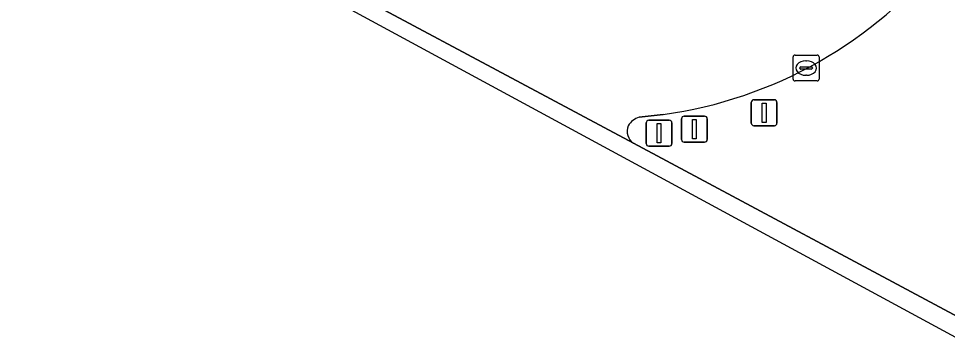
# Model space of a CAD drawing. Extents: x 159489 to 160304, y 383825 to 384531.
# Drawn here: x 159768.87 to 159804.69, y 383985.32 to 383997.86 of the extents above; entities that cross this region are included whole.
import ezdxf

# ---------------------------------------------------------------- set-up
doc = ezdxf.new("R2010")
doc.units = 0
for name, color, linetype in [('IMGEO_Berm_groen', 7, 'Continuous'), ('IMGEO_Kolk', 7, 'Continuous'), ('IMGEO_Lichtmast', 7, 'Continuous'), ('IMGEO_OVBaan_gesloten', 7, 'Continuous'), ('IMGEO_Rijbaan_lokaal_gesloten', 7, 'Continuous'), ('IMGEO_Verkeersbordpaal', 7, 'Continuous')]:
    doc.layers.add(name, color=color, linetype=linetype)

msp = doc.modelspace()

# ---------------------------------------------------------------- linework, layer by layer
at = {"layer": 'IMGEO_Berm_groen'}
for points in [[(159793.727, 383994.158), (159792.804, 383994.061)], [(159792.589, 383993.049), (159805.834, 383985.948)]]:
    msp.add_lwpolyline(points, dxfattribs=at)
for centre, radius, start, end in [((159791.413, 384010.841), 16.842, 277.8964, 321.2863), ((159793.018, 383993.358), 0.734, 106.968, 149.8854), ((159792.905, 383993.515), 0.564, 157.9529, 235.8483)]:
    msp.add_arc(centre, radius, start, end, dxfattribs=at)
at = {"layer": 'IMGEO_Kolk'}
for p, q in [((159798.816, 383996.454), (159799.668, 383996.454)), ((159798.741, 383995.528), (159798.741, 383996.38)), ((159799.229, 383996.234), (159799.254, 383996.234)), ((159799.742, 383996.38), (159799.742, 383995.528)), ((159799, 383995.948), (159799, 383995.96)), ((159799.438, 383995.911), (159799.04, 383995.911)), ((159799.043, 383995.997), (159799.441, 383995.997)), ((159799.484, 383995.96), (159799.484, 383995.948)), ((159799.668, 383995.454), (159798.816, 383995.454)), ((159799.252, 383995.674), (159799.227, 383995.674))]:
    msp.add_line(p, q, dxfattribs=at)
for points in [[(159798.816, 383996.454), (159799.668, 383996.454)], [(159798.741, 383995.528), (159798.741, 383996.38)], [(159799.742, 383996.38), (159799.742, 383995.528)], [(159799.668, 383995.454), (159798.816, 383995.454)]]:
    msp.add_lwpolyline(points, dxfattribs=at)
for centre, radius, start, end in [((159798.818, 383996.378), 0.0765, 91.552, 178.448), ((159798.818, 383996.378), 0.0765, 91.552, 178.448), ((159799.666, 383996.378), 0.0765, 1.552, 88.448), ((159799.666, 383996.378), 0.0765, 1.552, 88.448), ((159799.04, 383995.957), 0.0403, 85.8775, 175.7526), ((159799.037, 383995.947), 0.0366, 178.938, 274.7102), ((159799.441, 383995.954), 0.043, 264.8664, 352.4533), ((159799.445, 383995.959), 0.0386, 1.7309, 96.639), ((159798.818, 383995.53), 0.0765, 181.552, 268.448), ((159798.818, 383995.53), 0.0765, 181.552, 268.448), ((159799.666, 383995.53), 0.0765, 271.552, 358.448), ((159799.666, 383995.53), 0.0765, 271.552, 358.448)]:
    msp.add_arc(centre, radius, start, end, dxfattribs=at)
for centre, major_axis, ratio, start_param, end_param in [((159799.228, 383995.954), (-0.387, 0.002), 0.722429, 4.712389, 7.853982), ((159799.253, 383995.954), (-0.39, 0.002), 0.717154, 1.570796, 4.712389)]:
    msp.add_ellipse(centre, major_axis=major_axis, ratio=ratio, start_param=start_param, end_param=end_param, dxfattribs=at)
at = {"layer": 'IMGEO_Lichtmast'}
for p, q in [((159793.175, 383993.937), (159793.965, 383993.937)), ((159793.965, 383993.937), (159793.175, 383993.937)), ((159793.075, 383993.037), (159793.075, 383993.837)), ((159793.075, 383993.837), (159793.075, 383993.037)), ((159794.065, 383993.837), (159794.065, 383993.037)), ((159794.065, 383993.037), (159794.065, 383993.837)), ((159793.965, 383992.937), (159793.175, 383992.937)), ((159793.175, 383992.937), (159793.965, 383992.937))]:
    msp.add_line(p, q, dxfattribs=at)
msp.add_lwpolyline([(159793.495, 383993.812), (159793.645, 383993.812), (159793.645, 383993.062), (159793.495, 383993.062), (159793.495, 383993.812)], dxfattribs=at)
for centre, start, end in [((159793.175, 383993.837), 90, 180), ((159793.175, 383993.837), 90, 180), ((159793.965, 383993.837), 0, 90), ((159793.965, 383993.837), 360, 90), ((159793.175, 383993.037), 180, 270), ((159793.175, 383993.037), 180, 270), ((159793.965, 383993.037), 270, 0), ((159793.965, 383993.037), 270, 0)]:
    msp.add_arc(centre, 0.1, start, end, dxfattribs=at)
at = {"layer": 'IMGEO_OVBaan_gesloten'}
for points in [[(159777.713, 384001.02), (159792.589, 383993.049)], [(159792.804, 383994.061), (159793.727, 383994.158)]]:
    msp.add_lwpolyline(points, dxfattribs=at)
for centre, radius, start, end in [((159791.413, 384010.841), 16.842, 277.8964, 321.2863), ((159793.018, 383993.358), 0.734, 106.968, 149.8854), ((159792.905, 383993.515), 0.564, 157.9529, 235.8483)]:
    msp.add_arc(centre, radius, start, end, dxfattribs=at)
at = {"layer": 'IMGEO_Rijbaan_lokaal_gesloten'}
msp.add_lwpolyline([(159695.057, 384045.182), (159805.451, 383985.323), (159805.834, 383985.948), (159792.589, 383993.049), (159777.713, 384001.02), (159695.057, 384045.182)], dxfattribs=at)
at = {"layer": 'IMGEO_Verkeersbordpaal'}
for p, q in [((159797.129, 383993.829), (159797.129, 383994.629)), ((159797.129, 383994.629), (159797.129, 383993.829)), ((159797.229, 383994.729), (159798.019, 383994.729)), ((159798.019, 383994.729), (159797.229, 383994.729)), ((159798.119, 383994.629), (159798.119, 383993.829)), ((159798.119, 383993.829), (159798.119, 383994.629)), ((159794.438, 383993.194), (159794.438, 383993.994)), ((159794.438, 383993.994), (159794.438, 383993.194)), ((159794.538, 383994.094), (159795.328, 383994.094)), ((159795.328, 383994.094), (159794.538, 383994.094)), ((159795.428, 383993.994), (159795.428, 383993.194)), ((159795.428, 383993.194), (159795.428, 383993.994)), ((159798.019, 383993.729), (159797.229, 383993.729)), ((159797.229, 383993.729), (159798.019, 383993.729)), ((159795.328, 383993.094), (159794.538, 383993.094)), ((159794.538, 383993.094), (159795.328, 383993.094))]:
    msp.add_line(p, q, dxfattribs=at)
for points in [[(159797.549, 383994.604), (159797.699, 383994.604), (159797.699, 383993.854), (159797.549, 383993.854), (159797.549, 383994.604)], [(159794.858, 383993.969), (159795.008, 383993.969), (159795.008, 383993.219), (159794.858, 383993.219), (159794.858, 383993.969)]]:
    msp.add_lwpolyline(points, dxfattribs=at)
for centre, start, end in [((159797.229, 383994.629), 90, 180), ((159797.229, 383994.629), 90, 180), ((159798.019, 383994.629), 0, 90), ((159798.019, 383994.629), 360, 90), ((159794.538, 383993.994), 90, 180), ((159794.538, 383993.994), 90, 180), ((159795.328, 383993.994), 0, 90), ((159795.328, 383993.994), 360, 90), ((159797.229, 383993.829), 180, 270), ((159797.229, 383993.829), 180, 270), ((159798.019, 383993.829), 270, 0), ((159798.019, 383993.829), 270, 0), ((159794.538, 383993.194), 180, 270), ((159794.538, 383993.194), 180, 270), ((159795.328, 383993.194), 270, 0), ((159795.328, 383993.194), 270, 0)]:
    msp.add_arc(centre, 0.1, start, end, dxfattribs=at)

doc.saveas('drawing.dxf')
